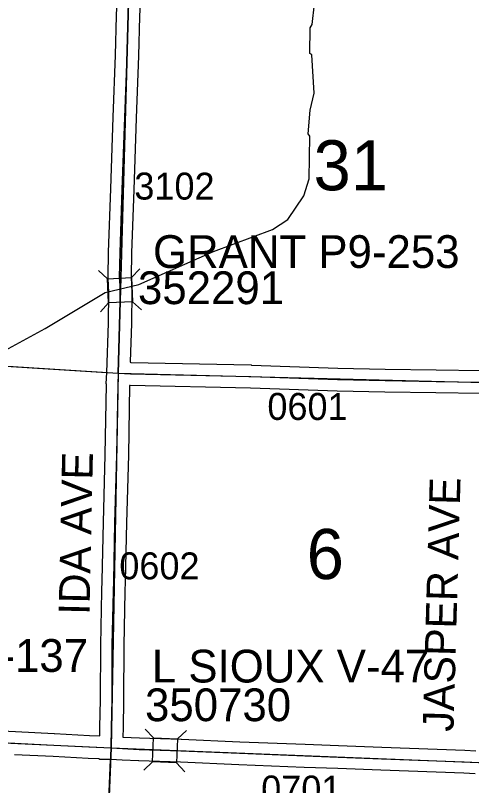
# Model space of a CAD drawing. Extents: x -157.2 to -99.3, y 12.2 to 46.2.
# Drawn here: x -129.302 to -128.117, y 21.423 to 23.422 of the extents above; entities that cross this region are included whole.
import ezdxf

# ---------------------------------------------------------------- set-up
doc = ezdxf.new("R2010")
doc.units = 0
for name, color, linetype in [('tdCoHydroRiver', 7, 'Continuous'), ('tdCoSecRdNmbr', 7, 'Continuous'), ('tdCoSecRdTxt', 7, 'Continuous'), ('tdCoSecRteBand', 7, 'Continuous'), ('tdCoSecRteCL', 7, 'Continuous'), ('tdCoSectLine', 7, 'Continuous'), ('tdCoSectLinePart', 7, 'Continuous'), ('tdCoSectNmbr', 7, 'Continuous'), ('tdCoStrucSec', 7, 'Continuous'), ('tdCoStrucSecCoName', 7, 'Continuous'), ('tdCoStrucSecFHWANum', 7, 'Continuous'), ('tdCoSurfEarth', 7, 'Continuous'), ('tdCoSurfGravel', 7, 'Continuous'), ('tdCoTwpBndry', 7, 'Continuous'), ('tdCoTwpBndryShd', 7, 'Continuous')]:
    doc.layers.add(name, color=color, linetype=linetype)

msp = doc.modelspace()

# ---------------------------------------------------------------- linework, layer by layer
at = {"layer": 'tdCoHydroRiver'}
msp.add_lwpolyline([(-129.3288, 22.5524), (-129.2245, 22.6093), (-129.0686, 22.7025), (-128.9812, 22.7235), (-128.7876, 22.8093), (-128.6343, 22.8663), (-128.5941, 22.8919), (-128.5528, 22.9538), (-128.5388, 22.9976), (-128.5371, 23.1081), (-128.5417, 23.1146), (-128.5367, 23.176), (-128.5259, 23.2199), (-128.5324, 23.3196), (-128.537, 23.3229), (-128.5366, 23.3893), (-128.5316, 23.3986), (-128.5252, 23.4521)], dxfattribs=at)
at = {"layer": 'tdCoSecRteBand'}
for points in [[(-129.0824, 21.5518), (-129.082, 21.5742), (-129.0807, 21.6455), (-129.08, 21.7871), (-129.08, 21.7873), (-129.08, 21.7875), (-129.0773, 21.9274), (-129.0773, 21.9276), (-129.0773, 21.9279), (-129.0763, 21.9553), (-129.0731, 22.1057), (-129.0731, 22.1058), (-129.0731, 22.1059), (-129.0684, 22.2816), (-129.0652, 22.4637), (-129.0652, 22.4639), (-129.0652, 22.4641), (-129.0652, 22.4654), (-129.0662, 22.4655), (-129.0642, 22.4949), (-129.0603, 22.6234), (-129.0593, 22.7036), (-129.0598, 22.7198), (-129.061, 22.7403), (-129.061, 22.7415), (-129.061, 22.7426), (-129.0598, 22.807), (-129.0598, 22.8072), (-129.0598, 22.8074), (-129.0543, 22.9714), (-129.0543, 22.9715), (-129.0543, 22.9715), (-129.0477, 23.1577), (-129.0477, 23.1577), (-129.0477, 23.1577), (-129.0418, 23.3191), (-129.0391, 23.421), (-129.0391, 23.4212), (-129.0391, 23.4213), (-129.0376, 23.4608)], [(-128.9777, 23.4566), (-128.9791, 23.4193), (-128.9818, 23.3173), (-128.9818, 23.3172), (-128.9818, 23.317), (-128.9877, 23.1555), (-128.9944, 22.9694), (-128.9998, 22.8057), (-129.001, 22.7427), (-128.9998, 22.7229), (-128.9998, 22.7224), (-128.9998, 22.722), (-128.9993, 22.7047), (-128.9993, 22.7041), (-128.9993, 22.7035), (-129.0003, 22.6224), (-129.0003, 22.6221), (-129.0003, 22.6218), (-129.0034, 22.5226), (-129.0034, 22.5216), (-129.0017, 22.5214), (-128.6894, 22.5146), (-128.6892, 22.5146), (-128.6891, 22.5145), (-128.4648, 22.5067), (-128.3416, 22.504), (-128.209, 22.502), (-128.0924, 22.5003)], [(-128.0937, 22.4403), (-128.2099, 22.442), (-128.3426, 22.444), (-128.3427, 22.444), (-128.3428, 22.444), (-128.4664, 22.4467), (-128.4665, 22.4467), (-128.4667, 22.4467), (-128.691, 22.4546), (-129.0037, 22.4615), (-129.0044, 22.4615), (-129.005, 22.4615), (-129.0052, 22.4615), (-129.0084, 22.2804), (-129.0084, 22.2803), (-129.0084, 22.2801), (-129.0131, 22.1044), (-129.0163, 21.9538), (-129.0163, 21.9536), (-129.0163, 21.9533), (-129.0173, 21.926), (-129.02, 21.7866), (-129.0207, 21.645), (-129.0207, 21.6448), (-129.0208, 21.6446), (-129.022, 21.5731), (-129.022, 21.5731), (-129.022, 21.5731), (-129.0225, 21.5489), (-128.9794, 21.5468), (-128.8709, 21.5433), (-128.8707, 21.5433), (-128.8705, 21.5433), (-128.7189, 21.5367), (-128.5494, 21.53), (-128.4624, 21.5268), (-128.4624, 21.5268), (-128.4624, 21.5268), (-128.3504, 21.5226), (-128.1351, 21.5147), (-128.135, 21.5147), (-128.1349, 21.5147), (-128.1059, 21.5134)], [(-129.4415, 21.5699), (-129.3012, 21.5628), (-129.2007, 21.5581), (-129.2006, 21.5581), (-129.2004, 21.5581), (-129.1093, 21.5532), (-129.0824, 21.5518)], [(-128.1081, 21.4535), (-128.1374, 21.4548), (-128.3526, 21.4627), (-128.3526, 21.4627), (-128.3526, 21.4627), (-128.4646, 21.4668), (-128.5516, 21.4701), (-128.5517, 21.4701), (-128.5517, 21.4701), (-128.7214, 21.4767), (-128.7214, 21.4767), (-128.7215, 21.4767), (-128.873, 21.4834), (-128.9816, 21.4868), (-128.9818, 21.4868), (-128.9821, 21.4868), (-129.0245, 21.4889), (-129.054, 21.4904), (-129.0836, 21.4909), (-129.0836, 21.4918), (-129.0844, 21.4919), (-129.1123, 21.4932), (-129.1124, 21.4933), (-129.1124, 21.4933), (-129.2036, 21.4982), (-129.3041, 21.5029)]]:
    msp.add_lwpolyline(points, dxfattribs=at)
at = {"layer": 'tdCoSecRteCL'}
for points in [[(-129.0343, 22.4935), (-129.0303, 22.6227), (-129.0293, 22.7038), (-129.0298, 22.7211), (-129.031, 22.7421), (-129.0298, 22.8064), (-129.0244, 22.9704), (-129.0177, 23.1566), (-129.0118, 23.3181), (-129.0091, 23.4202), (-129.0069, 23.4809), (-129.0066, 23.4876)], [(-129.053, 21.5204), (-129.052, 21.5736), (-129.0507, 21.6452), (-129.05, 21.787), (-129.0473, 21.9268), (-129.0463, 21.9544), (-129.0431, 22.1051), (-129.0384, 22.2809), (-129.0352, 22.4632), (-129.0343, 22.4935)], [(-129.0343, 22.4935), (-129.003, 22.4915), (-128.6901, 22.4846), (-128.4657, 22.4767), (-128.3421, 22.474), (-128.2095, 22.472), (-128.0928, 22.4703), (-128.0515, 22.4684)], [(-130.0408, 21.5665), (-129.9698, 21.5649), (-129.8408, 21.5582), (-129.6494, 21.5503), (-129.5333, 21.5442), (-129.443, 21.54), (-129.3027, 21.5328), (-129.2021, 21.5281), (-129.1108, 21.5232), (-129.053, 21.5204)], [(-129.053, 21.5204), (-128.9806, 21.5168), (-128.8719, 21.5133), (-128.7202, 21.5067), (-128.5505, 21.5), (-128.4635, 21.4968), (-128.3515, 21.4926), (-128.1362, 21.4847), (-128.077, 21.4821)]]:
    msp.add_lwpolyline(points, dxfattribs=at)
at = {"layer": 'tdCoSectLine'}
for points in [[(-129.0347, 22.4935), (-129.007, 23.4876)], [(-130.02, 22.5553), (-129.0347, 22.4935)], [(-129.0347, 22.4935), (-129.0534, 21.5204)], [(-129.0347, 22.4935), (-128.0519, 22.4684)], [(-130.0412, 21.5665), (-129.0534, 21.5204)], [(-129.0947, 20.5153), (-129.0534, 21.5204)], [(-129.0534, 21.5204), (-128.0774, 21.4821)]]:
    msp.add_lwpolyline(points, dxfattribs=at)
at = {"layer": 'tdCoSectLinePart'}
for points in [[(-129.4795, 22.5214), (-129.0646, 22.4954)], [(-129.0935, 20.5454), (-129.0546, 21.4904)]]:
    msp.add_lwpolyline(points, dxfattribs=at)
at = {"layer": 'tdCoStrucSec'}
for p, q in [((-129.0626, 22.7384), (-129.0857, 22.7595)), ((-129, 22.7412), (-128.9789, 22.7643)), ((-129.0597, 22.6759), (-129.0809, 22.6527)), ((-128.9972, 22.6787), (-128.9741, 22.6576)), ((-128.9431, 21.5467), (-128.9644, 21.5696)), ((-128.8806, 21.5442), (-128.8576, 21.5655)), ((-128.9456, 21.4841), (-128.9685, 21.4628)), ((-128.883, 21.4817), (-128.8618, 21.4587))]:
    msp.add_line(p, q, dxfattribs=at)
for points in [[(-129.0597, 22.6759), (-129.0626, 22.7384), (-129, 22.7412), (-128.9972, 22.6787)], [(-128.9431, 21.5467), (-128.8806, 21.5442), (-128.883, 21.4817), (-128.9456, 21.4841)]]:
    msp.add_lwpolyline(points, close=True, dxfattribs=at)
at = {"layer": 'tdCoSurfEarth'}
msp.add_lwpolyline([(-129.0343, 22.4935), (-129.003, 22.4915), (-128.6901, 22.4846), (-128.4657, 22.4767), (-128.3421, 22.474), (-128.2095, 22.472), (-128.0928, 22.4703), (-128.0515, 22.4684)], dxfattribs=at)
at = {"layer": 'tdCoSurfGravel'}
for points in [[(-129.0343, 22.4935), (-129.0343, 22.4935), (-129.0303, 22.6227), (-129.0293, 22.7038), (-129.0298, 22.7211), (-129.031, 22.7421), (-129.0298, 22.8064), (-129.0244, 22.9704), (-129.0177, 23.1566), (-129.0118, 23.3181), (-129.0091, 23.4202), (-129.0069, 23.4809), (-129.0066, 23.4876)], [(-129.053, 21.5204), (-129.052, 21.5736), (-129.0507, 21.6452), (-129.05, 21.787), (-129.0473, 21.9268), (-129.0463, 21.9544), (-129.0431, 22.1051), (-129.0384, 22.2809), (-129.0352, 22.4632), (-129.0343, 22.4935)], [(-130.0408, 21.5665), (-129.9698, 21.5649), (-129.8408, 21.5582), (-129.6494, 21.5503), (-129.5333, 21.5442), (-129.443, 21.54), (-129.3027, 21.5328), (-129.2021, 21.5281), (-129.1108, 21.5232), (-129.053, 21.5204)], [(-129.053, 21.5204), (-128.9806, 21.5168), (-128.8719, 21.5133), (-128.7202, 21.5067), (-128.5505, 21.5), (-128.4635, 21.4968), (-128.3515, 21.4926), (-128.1362, 21.4847), (-128.077, 21.4821)]]:
    msp.add_lwpolyline(points, dxfattribs=at)
at = {"layer": 'tdCoTwpBndry'}
for p, q in [((-129.4795, 22.5214), (-129.0646, 22.4954)), ((-129.0935, 20.5452), (-129.0546, 21.4904))]:
    msp.add_line(p, q, dxfattribs=at)
at = {"layer": 'tdCoTwpBndryShd'}
for points in [[(-128.6576, 34.667), (-128.6804, 33.5187), (-128.7065, 32.5225), (-128.7373, 31.5164), (-128.7661, 30.5223), (-128.7967, 29.5185), (-128.8255, 28.521), (-128.8657, 27.4917), (-128.8964, 26.4888), (-128.93, 25.491), (-128.9664, 24.4882), (-129.007, 23.4876), (-129.0347, 22.4935), (-129.0534, 21.5204), (-129.0947, 20.5153), (-129.1281, 19.5112), (-129.1634, 18.5052), (-129.1907, 17.5067), (-129.1913, 17.4992), (-129.2203, 16.5019)], [(-134.9318, 22.8156), (-134.4557, 22.7924), (-134.4358, 22.7912), (-133.9924, 22.771), (-132.9878, 22.7194), (-131.9959, 22.6724), (-131.9265, 22.6703), (-131.0078, 22.6109), (-130.02, 22.5553), (-129.0347, 22.4935), (-128.0519, 22.4684), (-127.0504, 22.4319), (-126.0513, 22.4068), (-125.5494, 22.3984), (-125.0483, 22.3984), (-124.554, 22.3852)]]:
    msp.add_lwpolyline(points, dxfattribs=at)

# ---------------------------------------------------------------- texts
at = {"layer": 'tdCoSecRdNmbr'}
for s, rotation, p in [('3102', 359.9022, (-128.9929, 22.944)), ('0601', 359.9025, (-128.6475, 22.372)), ('0602', 359.9022, (-129.0319, 21.9583)), ('0701', 359.9025, (-128.6636, 21.3789))]:
    msp.add_text(s, height=0.07, rotation=rotation, dxfattribs=at).set_placement(p)
at = {"layer": 'tdCoSecRdTxt'}
for s, rotation, p in [('IDA AVE', 88.749, (-129.1094, 21.8655)), ('JASPER AVE', 88.3797, (-128.1645, 21.5621))]:
    msp.add_text(s, height=0.08, rotation=rotation, dxfattribs=at).set_placement(p)
at = {"layer": 'tdCoSectNmbr'}
for s, p in [('31', (-128.5277, 22.968)), ('6', (-128.5455, 21.959))]:
    msp.add_text(s, height=0.13, rotation=359.9025, dxfattribs=at).set_placement(p)
at = {"layer": 'tdCoStrucSecCoName'}
for s, p in [('GRANT P9-253', (-128.9445, 22.7664)), ('WILLOW U-137', (-129.9152, 21.718)), ('L SIOUX V-47', (-128.9474, 21.6904))]:
    msp.add_text(s, height=0.085, dxfattribs=at).set_placement(p)
at = {"layer": 'tdCoStrucSecFHWANum'}
for s, p in [('352291', (-128.9834, 22.6725)), ('350730', (-128.9651, 21.59))]:
    msp.add_text(s, height=0.085, dxfattribs=at).set_placement(p)

doc.saveas('drawing.dxf')
